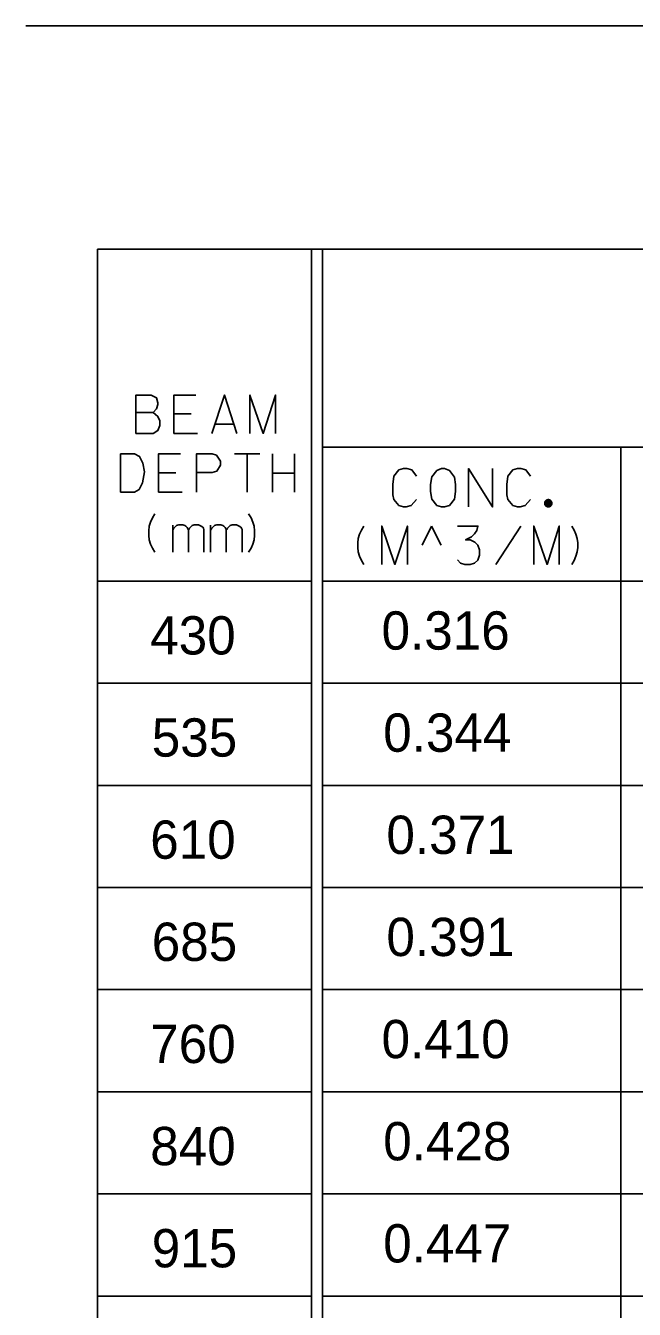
# Model space of a CAD drawing. Extents: x 635698 to 639877, y 296617 to 300175.
# Drawn here: x 635698.2 to 635745.9, y 299938.2 to 300038.7 of the extents above; entities that cross this region are included whole.
import ezdxf

# ---------------------------------------------------------------- set-up
doc = ezdxf.new("R2010")
doc.units = 0
doc.layers.add('2', color=7, linetype='Continuous')

msp = doc.modelspace()

# ---------------------------------------------------------------- linework, layer by layer
at = {"layer": '2'}
for p, q in [((636461.71, 300038.71), (635698.21, 300038.71)), ((635703.83, 300021.21), (635703.83, 299949.71)), ((635703.83, 300021.21), (635703.83, 299835.31)), ((636454.58, 300021.21), (635703.83, 300021.21)), ((635720.58, 300021.21), (635720.58, 299835.31)), ((635721.46, 300021.21), (635721.46, 299835.31)), ((635903.96, 300005.71), (635721.46, 300005.71)), ((635744.83, 300005.71), (635744.83, 299883.21)), ((635729.25, 299998.02), (635730, 299999.52)), ((635730.75, 299998.02), (635730, 299999.52)), ((635720.58, 299995.21), (635703.83, 299995.21)), ((635903.96, 299995.21), (635721.46, 299995.21)), ((635720.58, 299987.21), (635703.83, 299987.21)), ((635903.96, 299987.21), (635721.46, 299987.21)), ((635720.58, 299979.21), (635703.83, 299979.21)), ((635903.96, 299979.21), (635721.46, 299979.21)), ((635720.58, 299971.21), (635703.83, 299971.21)), ((635903.96, 299971.21), (635721.46, 299971.21)), ((635720.58, 299963.21), (635703.83, 299963.21)), ((635903.96, 299963.21), (635721.46, 299963.21)), ((635703.83, 299957.34), (635703.83, 299875.21)), ((635720.58, 299955.21), (635703.83, 299955.21)), ((635903.96, 299955.21), (635721.46, 299955.21)), ((635720.58, 299947.21), (635703.83, 299947.21)), ((635903.96, 299947.21), (635721.46, 299947.21)), ((635720.58, 299939.21), (635703.83, 299939.21)), ((635903.96, 299939.21), (635721.46, 299939.21))]:
    msp.add_line(p, q, dxfattribs=at)
for points in [[(635708.19, 300008.41), (635708.45, 300008.7), (635708.56, 300009.05), (635708.56, 300009.17), (635708.45, 300009.57), (635708.04, 300009.78), (635706.84, 300009.78), (635706.84, 300006.78), (635708.19, 300006.78), (635708.56, 300007), (635708.71, 300007.4), (635708.71, 300007.75), (635708.56, 300008.11), (635708.19, 300008.41), (635706.84, 300008.41)], [(635711.54, 300009.78), (635709.82, 300009.78), (635709.82, 300006.78), (635711.66, 300006.78)], [(635709.82, 300009.78), (635711.54, 300009.78)], [(635712.79, 300006.78), (635713.78, 300009.78), (635714.75, 300006.78)], [(635715.77, 300006.78), (635715.77, 300009.78), (635716.81, 300006.78), (635717.78, 300009.78), (635717.78, 300006.78)], [(635709.82, 300008.3), (635711.17, 300008.3)], [(635709.82, 300008.3), (635711.17, 300008.3)], [(635713.03, 300007.49), (635714.52, 300007.49)], [(635705.64, 300005.18), (635706.73, 300005.18), (635707.13, 300004.97), (635707.39, 300004.45), (635707.5, 300003.76), (635707.36, 300002.91), (635707.1, 300002.39), (635706.73, 300002.18), (635705.64, 300002.18), (635705.64, 300005.18)], [(635710.34, 300005.18), (635708.62, 300005.18), (635708.62, 300002.18), (635710.46, 300002.18)], [(635708.62, 300005.18), (635710.34, 300005.18)], [(635711.59, 300002.18), (635711.59, 300005.18), (635712.8, 300005.18), (635713.15, 300005.06), (635713.46, 300004.59), (635713.46, 300004.3), (635713.17, 300003.83), (635712.8, 300003.71), (635711.59, 300003.71)], [(635714.57, 300005.18), (635716.55, 300005.18)], [(635715.56, 300002.18), (635715.56, 300005.18)], [(635715.56, 300002.18), (635715.56, 300005.18)], [(635717.55, 300005.18), (635717.55, 300002.18)], [(635719.25, 300005.18), (635719.25, 300002.18)], [(635728.81, 300003.43), (635728.44, 300003.93), (635728.06, 300004.02), (635727.8, 300004.02), (635727.44, 300003.93), (635727.04, 300003.43), (635726.95, 300002.77), (635726.95, 300002.41), (635726.95, 300002.18), (635726.97, 300001.97), (635727.04, 300001.59), (635727.44, 300001.12), (635727.8, 300001.02), (635728.01, 300001.02), (635728.41, 300001.12), (635728.81, 300001.59)], [(635730.77, 300004.02), (635731.01, 300004.02), (635731.41, 300003.86), (635731.79, 300003.36), (635731.88, 300002.77), (635731.88, 300002.23), (635731.79, 300001.63), (635731.39, 300001.14), (635731.01, 300001.02), (635730.77, 300001.02), (635730.42, 300001.14), (635730.02, 300001.63), (635729.92, 300002.23), (635729.92, 300002.77), (635730.02, 300003.38), (635730.42, 300003.88), (635730.77, 300004.02)], [(635732.9, 300001.02), (635732.9, 300004.02), (635734.77, 300001.02), (635734.77, 300004.02)], [(635737.74, 300003.43), (635737.37, 300003.93), (635736.99, 300004.02), (635736.73, 300004.02), (635736.37, 300003.93), (635735.97, 300003.43), (635735.88, 300002.77), (635735.88, 300002.41), (635735.88, 300002.18), (635735.9, 300001.97), (635735.97, 300001.59), (635736.37, 300001.12), (635736.73, 300001.02), (635736.94, 300001.02), (635737.34, 300001.12), (635737.74, 300001.59)], [(635708.62, 300003.69), (635709.97, 300003.69)], [(635708.62, 300003.69), (635709.97, 300003.69)], [(635717.55, 300003.67), (635719.25, 300003.67)], [(635739.42, 300001.31), (635739.42, 300001.34), (635739.42, 300001.36), (635739.41, 300001.39), (635739.4, 300001.42), (635739.39, 300001.45), (635739.37, 300001.47), (635739.35, 300001.5), (635739.33, 300001.52), (635739.31, 300001.54), (635739.28, 300001.55), (635739.25, 300001.57), (635739.23, 300001.58), (635739.2, 300001.58), (635739.17, 300001.59), (635739.14, 300001.59), (635739.11, 300001.59), (635739.08, 300001.58), (635739.05, 300001.58), (635739.02, 300001.57), (635739, 300001.55), (635738.97, 300001.54), (635738.95, 300001.52), (635738.93, 300001.5), (635738.91, 300001.47), (635738.89, 300001.45), (635738.88, 300001.42), (635738.87, 300001.39), (635738.86, 300001.36), (635738.86, 300001.34), (635738.85, 300001.31), (635738.86, 300001.28), (635738.86, 300001.25), (635738.87, 300001.22), (635738.88, 300001.19), (635738.89, 300001.16), (635738.91, 300001.14), (635738.93, 300001.11), (635738.95, 300001.09), (635738.97, 300001.07), (635739, 300001.06), (635739.02, 300001.05), (635739.05, 300001.03), (635739.08, 300001.03), (635739.11, 300001.02), (635739.14, 300001.02), (635739.17, 300001.02), (635739.2, 300001.03), (635739.23, 300001.03), (635739.25, 300001.05), (635739.28, 300001.06), (635739.31, 300001.07), (635739.33, 300001.09), (635739.35, 300001.11), (635739.37, 300001.14), (635739.39, 300001.16), (635739.4, 300001.19), (635739.41, 300001.22), (635739.42, 300001.25), (635739.42, 300001.28), (635739.42, 300001.31)], [(635739.36, 300001.31), (635739.36, 300001.33), (635739.36, 300001.35), (635739.35, 300001.38), (635739.34, 300001.4), (635739.33, 300001.42), (635739.32, 300001.44), (635739.31, 300001.46), (635739.29, 300001.47), (635739.27, 300001.49), (635739.25, 300001.5), (635739.23, 300001.51), (635739.21, 300001.52), (635739.19, 300001.53), (635739.16, 300001.53), (635739.14, 300001.53), (635739.12, 300001.53), (635739.09, 300001.53), (635739.07, 300001.52), (635739.05, 300001.51), (635739.03, 300001.5), (635739.01, 300001.49), (635738.99, 300001.47), (635738.97, 300001.46), (635738.96, 300001.44), (635738.94, 300001.42), (635738.93, 300001.4), (635738.92, 300001.38), (635738.92, 300001.35), (635738.92, 300001.33), (635738.91, 300001.31), (635738.92, 300001.28), (635738.92, 300001.26), (635738.92, 300001.24), (635738.93, 300001.21), (635738.94, 300001.19), (635738.96, 300001.17), (635738.97, 300001.16), (635738.99, 300001.14), (635739.01, 300001.12), (635739.03, 300001.11), (635739.05, 300001.1), (635739.07, 300001.09), (635739.09, 300001.09), (635739.12, 300001.08), (635739.14, 300001.08), (635739.16, 300001.08), (635739.19, 300001.09), (635739.21, 300001.09), (635739.23, 300001.1), (635739.25, 300001.11), (635739.27, 300001.12), (635739.29, 300001.14), (635739.31, 300001.16), (635739.32, 300001.17), (635739.33, 300001.19), (635739.34, 300001.21), (635739.35, 300001.24), (635739.36, 300001.26), (635739.36, 300001.28), (635739.36, 300001.31)], [(635739.3, 300001.31), (635739.3, 300001.32), (635739.3, 300001.34), (635739.3, 300001.36), (635739.29, 300001.37), (635739.28, 300001.39), (635739.27, 300001.4), (635739.26, 300001.42), (635739.25, 300001.43), (635739.24, 300001.44), (635739.22, 300001.45), (635739.21, 300001.46), (635739.19, 300001.46), (635739.17, 300001.47), (635739.16, 300001.47), (635739.14, 300001.47), (635739.12, 300001.47), (635739.1, 300001.47), (635739.09, 300001.46), (635739.07, 300001.46), (635739.06, 300001.45), (635739.04, 300001.44), (635739.03, 300001.43), (635739.02, 300001.42), (635739.01, 300001.4), (635739, 300001.39), (635738.99, 300001.37), (635738.98, 300001.36), (635738.98, 300001.34), (635738.97, 300001.32), (635738.97, 300001.31), (635738.97, 300001.29), (635738.98, 300001.27), (635738.98, 300001.25), (635738.99, 300001.24), (635739, 300001.22), (635739.01, 300001.21), (635739.02, 300001.19), (635739.03, 300001.18), (635739.04, 300001.17), (635739.06, 300001.16), (635739.07, 300001.15), (635739.09, 300001.15), (635739.1, 300001.14), (635739.12, 300001.14), (635739.14, 300001.14), (635739.16, 300001.14), (635739.17, 300001.14), (635739.19, 300001.15), (635739.21, 300001.15), (635739.22, 300001.16), (635739.24, 300001.17), (635739.25, 300001.18), (635739.26, 300001.19), (635739.27, 300001.21), (635739.28, 300001.22), (635739.29, 300001.24), (635739.3, 300001.25), (635739.3, 300001.27), (635739.3, 300001.29), (635739.3, 300001.31)], [(635739.24, 300001.31), (635739.24, 300001.32), (635739.24, 300001.33), (635739.24, 300001.34), (635739.23, 300001.35), (635739.23, 300001.36), (635739.22, 300001.37), (635739.22, 300001.38), (635739.21, 300001.38), (635739.2, 300001.39), (635739.19, 300001.4), (635739.18, 300001.4), (635739.17, 300001.41), (635739.16, 300001.41), (635739.15, 300001.41), (635739.14, 300001.41), (635739.13, 300001.41), (635739.12, 300001.41), (635739.11, 300001.41), (635739.1, 300001.4), (635739.09, 300001.4), (635739.08, 300001.39), (635739.07, 300001.38), (635739.06, 300001.38), (635739.05, 300001.37), (635739.05, 300001.36), (635739.04, 300001.35), (635739.04, 300001.34), (635739.04, 300001.33), (635739.03, 300001.32), (635739.03, 300001.31), (635739.03, 300001.29), (635739.04, 300001.28), (635739.04, 300001.27), (635739.04, 300001.26), (635739.05, 300001.25), (635739.05, 300001.24), (635739.06, 300001.24), (635739.07, 300001.23), (635739.08, 300001.22), (635739.09, 300001.21), (635739.1, 300001.21), (635739.11, 300001.21), (635739.12, 300001.2), (635739.13, 300001.2), (635739.14, 300001.2), (635739.15, 300001.2), (635739.16, 300001.2), (635739.17, 300001.21), (635739.18, 300001.21), (635739.19, 300001.21), (635739.2, 300001.22), (635739.21, 300001.23), (635739.22, 300001.24), (635739.22, 300001.24), (635739.23, 300001.25), (635739.23, 300001.26), (635739.24, 300001.27), (635739.24, 300001.28), (635739.24, 300001.29), (635739.24, 300001.31)], [(635739.18, 300001.31), (635739.18, 300001.31), (635739.18, 300001.31), (635739.18, 300001.32), (635739.18, 300001.32), (635739.18, 300001.33), (635739.18, 300001.33), (635739.17, 300001.34), (635739.17, 300001.34), (635739.17, 300001.34), (635739.16, 300001.34), (635739.16, 300001.35), (635739.15, 300001.35), (635739.15, 300001.35), (635739.14, 300001.35), (635739.14, 300001.35), (635739.13, 300001.35), (635739.13, 300001.35), (635739.12, 300001.35), (635739.12, 300001.35), (635739.12, 300001.34), (635739.11, 300001.34), (635739.11, 300001.34), (635739.11, 300001.34), (635739.1, 300001.33), (635739.1, 300001.33), (635739.1, 300001.32), (635739.1, 300001.32), (635739.09, 300001.31), (635739.09, 300001.31), (635739.09, 300001.31), (635739.09, 300001.3), (635739.09, 300001.3), (635739.1, 300001.29), (635739.1, 300001.29), (635739.1, 300001.28), (635739.1, 300001.28), (635739.11, 300001.28), (635739.11, 300001.27), (635739.11, 300001.27), (635739.12, 300001.27), (635739.12, 300001.26), (635739.12, 300001.26), (635739.13, 300001.26), (635739.13, 300001.26), (635739.14, 300001.26), (635739.14, 300001.26), (635739.15, 300001.26), (635739.15, 300001.26), (635739.16, 300001.26), (635739.16, 300001.27), (635739.17, 300001.27), (635739.17, 300001.27), (635739.17, 300001.28), (635739.18, 300001.28), (635739.18, 300001.28), (635739.18, 300001.29), (635739.18, 300001.29), (635739.18, 300001.3), (635739.18, 300001.3), (635739.18, 300001.31)], [(635708.32, 299997.47), (635708.13, 299997.78), (635707.98, 299998.11), (635707.89, 299998.44), (635707.84, 299998.79), (635707.84, 299999.15), (635707.89, 299999.5), (635707.98, 299999.83), (635708.13, 300000.16), (635708.32, 300000.47)], [(635715.67, 299997.47), (635715.86, 299997.78), (635716, 299998.11), (635716.1, 299998.44), (635716.14, 299998.79), (635716.14, 299999.15), (635716.1, 299999.5), (635716, 299999.83), (635715.86, 300000.16), (635715.67, 300000.47)], [(635709.72, 299999.22), (635709.76, 299999.26), (635709.81, 299999.36), (635710.02, 299999.57), (635710.1, 299999.6), (635710.19, 299999.62), (635710.52, 299999.62), (635710.66, 299999.57), (635710.76, 299999.5), (635710.85, 299999.41), (635710.92, 299999.24), (635710.95, 299999.19), (635710.99, 299999.26), (635711.04, 299999.36), (635711.25, 299999.57), (635711.32, 299999.6), (635711.39, 299999.62), (635711.75, 299999.62), (635711.84, 299999.57), (635711.96, 299999.52), (635712.08, 299999.43), (635712.13, 299999.36), (635712.17, 299999.26), (635712.17, 299997.47)], [(635709.72, 299997.47), (635709.72, 299999.6)], [(635710.95, 299997.47), (635710.95, 299999.22)], [(635712.69, 299999.22), (635712.74, 299999.26), (635712.79, 299999.36), (635713, 299999.57), (635713.07, 299999.6), (635713.17, 299999.62), (635713.5, 299999.62), (635713.64, 299999.57), (635713.73, 299999.5), (635713.83, 299999.41), (635713.9, 299999.24), (635713.92, 299999.19), (635713.97, 299999.26), (635714.02, 299999.36), (635714.23, 299999.57), (635714.3, 299999.6), (635714.37, 299999.62), (635714.73, 299999.62), (635714.82, 299999.57), (635714.94, 299999.52), (635715.06, 299999.43), (635715.1, 299999.36), (635715.15, 299999.26), (635715.15, 299997.47)], [(635712.69, 299997.47), (635712.69, 299999.6)], [(635713.92, 299997.47), (635713.92, 299999.22)], [(635724.69, 299996.52), (635724.5, 299996.83), (635724.36, 299997.16), (635724.26, 299997.49), (635724.22, 299997.84), (635724.22, 299998.2), (635724.26, 299998.55), (635724.36, 299998.88), (635724.5, 299999.21), (635724.69, 299999.52)], [(635726.09, 299996.52), (635726.09, 299999.52), (635727.13, 299996.52), (635728.1, 299999.52), (635728.1, 299996.52)], [(635732.04, 299999.52), (635733.63, 299999.52), (635733.53, 299999.17), (635733.37, 299998.91), (635733.13, 299998.67), (635732.66, 299998.43), (635733.01, 299998.43), (635733.39, 299998.27), (635733.63, 299998.03), (635733.74, 299997.65), (635733.74, 299997.25), (635733.63, 299996.85), (635733.37, 299996.61), (635733.01, 299996.52), (635732.61, 299996.52), (635732.26, 299996.61), (635732.04, 299996.87)], [(635735.02, 299996.52), (635736.98, 299999.52)], [(635738, 299996.52), (635738, 299999.52), (635739.04, 299996.52), (635740, 299999.52), (635740, 299996.52)], [(635740.97, 299996.52), (635741.16, 299996.83), (635741.3, 299997.16), (635741.4, 299997.49), (635741.45, 299997.84), (635741.45, 299998.2), (635741.4, 299998.55), (635741.3, 299998.88), (635741.16, 299999.21), (635740.97, 299999.52)]]:
    msp.add_lwpolyline(points, dxfattribs=at)

# ---------------------------------------------------------------- texts
for s, p in [('0.316', (635726.08, 299989.84)), ('430', (635707.96, 299989.46)), ('0.344', (635726.21, 299981.84)), ('535', (635708.08, 299981.46)), ('0.371', (635726.46, 299973.84)), ('610', (635707.96, 299973.46)), ('0.391', (635726.46, 299965.84)), ('685', (635708.08, 299965.46)), ('0.410', (635726.08, 299957.84)), ('760', (635707.96, 299957.46)), ('840', (635707.96, 299949.46)), ('0.428', (635726.21, 299949.84)), ('915', (635708.08, 299941.46)), ('0.447', (635726.21, 299941.84))]:
    msp.add_text(s, height=3, dxfattribs=at).set_placement(p)

doc.saveas('drawing.dxf')
